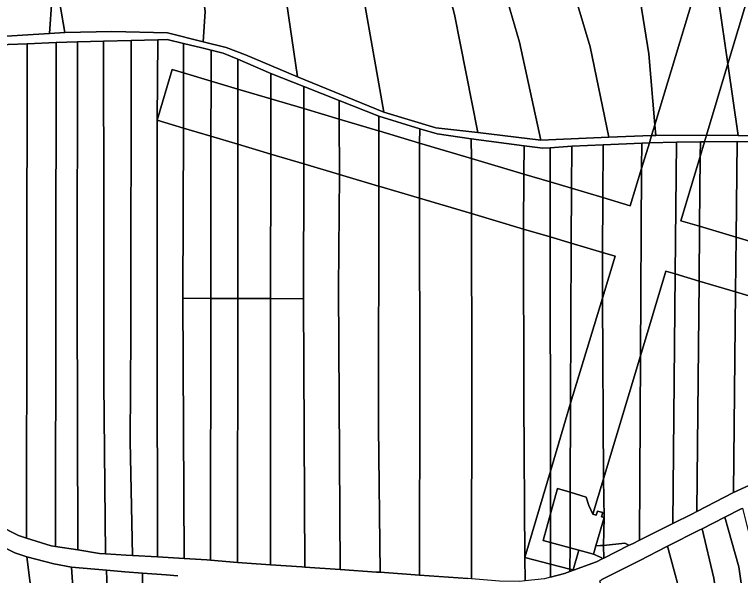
# Model space of a CAD drawing. Extents: x -502026 to -497664, y -1143484 to -1138019.
# Drawn here: x -500165.6 to -499683.9, y -1139365.9 to -1138993.9 of the extents above; entities that cross this region are included whole.
import ezdxf

# ---------------------------------------------------------------- set-up
doc = ezdxf.new("R2010")
doc.units = 0
for name, color, linetype in [('37', 7, 'Continuous'), ('55', 7, 'Continuous'), ('7', 7, 'Continuous')]:
    doc.layers.add(name, color=color, linetype=linetype)

msp = doc.modelspace()

# ---------------------------------------------------------------- linework, layer by layer
at = {"layer": '37'}
for points in [[(-499664.91, -1138935.38), (-499692.22, -1139026.74), (-499698.3, -1138985.62), (-499704.64, -1138947.61), (-499681.68, -1138871.58), (-499669.55, -1138911.75)], [(-499692.22, -1139026.74), (-499706.34, -1139073.94), (-499740.09, -1139074.1), (-499740.7, -1139066.99), (-499704.64, -1138947.61), (-499698.3, -1138985.62)], [(-500053.51, -1139032.71), (-500053.44, -1139069.3), (-500070.97, -1139064.1), (-500060.98, -1139030.5)], [(-500035.16, -1139038.14), (-500035.2, -1139074.71), (-500053.44, -1139069.3), (-500053.51, -1139032.71)], [(-500017.37, -1139043.41), (-500017.39, -1139080), (-500035.2, -1139074.71), (-500035.16, -1139038.14)], [(-499995.46, -1139049.89), (-499995.5, -1139086.5), (-500017.39, -1139080), (-500017.37, -1139043.41)], [(-499973.66, -1139056.34), (-499973.57, -1139093.01), (-499995.5, -1139086.5), (-499995.46, -1139049.89)], [(-499950.1, -1139063.31), (-499950.02, -1139100), (-499973.57, -1139093.01), (-499973.66, -1139056.34)], [(-499923.85, -1139071.08), (-499923.74, -1139107.79), (-499924.01, -1139107.71), (-499950.02, -1139100), (-499950.1, -1139063.31), (-499924.15, -1139070.99)], [(-499740.09, -1139074.1), (-499742.88, -1139074.2), (-499740.7, -1139066.99)], [(-499896.74, -1139079.15), (-499896.74, -1139115.79), (-499923.74, -1139107.79), (-499923.85, -1139071.08)], [(-499707.65, -1139078.31), (-499710.5, -1139078.34), (-499726.36, -1139078.66), (-499744.34, -1139079.03), (-499742.88, -1139074.2), (-499740.09, -1139074.1), (-499706.34, -1139073.94)], [(-499862.45, -1139089.35), (-499862.44, -1139125.95), (-499896.74, -1139115.79), (-499896.74, -1139079.15)], [(-499727.17, -1139166.01), (-499733.46, -1139164.14), (-499750.28, -1139220.2), (-499749.51, -1139096.08), (-499744.34, -1139079.03), (-499726.36, -1139078.66)], [(-499710.59, -1139088.09), (-499723.39, -1139130.72), (-499711.03, -1139134.39), (-499711.37, -1139170.69), (-499727.17, -1139166.01), (-499726.36, -1139078.66), (-499710.5, -1139078.34)], [(-499710.59, -1139088.09), (-499710.5, -1139078.34), (-499707.65, -1139078.31)], [(-499827.6, -1139099.72), (-499827.85, -1139136.2), (-499862.44, -1139125.95), (-499862.45, -1139089.35)], [(-499750.28, -1139220.2), (-499774.75, -1139301.75), (-499775.52, -1139181.94), (-499767.13, -1139154.19), (-499775.35, -1139151.75), (-499775.15, -1139115.33), (-499756.98, -1139120.74), (-499749.51, -1139096.08)], [(-499810.09, -1139104.93), (-499810.08, -1139141.46), (-499827.85, -1139136.2), (-499827.6, -1139099.72)], [(-499796.1, -1139109.09), (-499796.23, -1139145.56), (-499810.08, -1139141.46), (-499810.09, -1139104.93)], [(-499775.15, -1139115.33), (-499775.35, -1139151.75), (-499796.23, -1139145.56), (-499796.1, -1139109.09)], [(-499686.84, -1139141.58), (-499687.2, -1139177.86), (-499711.37, -1139170.69), (-499711.03, -1139134.39)], [(-499650.65, -1139152.34), (-499651.06, -1139188.59), (-499687.2, -1139177.86), (-499686.84, -1139141.58)], [(-499774.75, -1139301.75), (-499781.81, -1139325.29), (-499784.57, -1139319.59), (-499786.2, -1139313.93), (-499796.83, -1139310.77), (-499796.62, -1139251.72), (-499775.52, -1139181.94)], [(-499796.83, -1139310.77), (-499805.33, -1139308.25), (-499809.99, -1139325.11), (-499809.94, -1139296.81), (-499796.62, -1139251.72)], [(-499809.99, -1139325.11), (-499814.88, -1139342.78), (-499809.97, -1139344.08), (-499809.95, -1139358.4), (-499826.95, -1139354.03), (-499809.94, -1139296.81)], [(-499796.96, -1139347.53), (-499797.01, -1139361.73), (-499809.95, -1139358.4), (-499809.97, -1139344.08)], [(-499774.65, -1139354.49), (-499775.63, -1139354.99), (-499775.94, -1139354.3), (-499781.45, -1139351.79), (-499779.94, -1139346.25), (-499776.86, -1139346.08), (-499774.68, -1139345.96)], [(-499758.11, -1139346.13), (-499774.65, -1139354.49), (-499774.68, -1139345.96), (-499760.71, -1139344.46), (-499758.37, -1139345.62)], [(-499791.18, -1139349.06), (-499794.89, -1139362.28), (-499797.01, -1139361.73), (-499796.96, -1139347.53)]]:
    msp.add_lwpolyline(points, close=True, dxfattribs=at)
at = {"layer": '55'}
for points in [[(-500143.1, -1138942.67), (-500132.25, -1139005.77), (-500142.29, -1139006.43), (-500140.88, -1138984.4)], [(-499809.94, -1139367.03), (-499800.59, -1139364.58), (-499797.02, -1139363.28), (-499779.37, -1139356.87), (-499775.63, -1139354.99), (-499774.65, -1139354.49), (-499758.11, -1139346.13), (-499755.16, -1139344.64), (-499750.99, -1139342.56), (-499728.69, -1139331.46), (-499716.12, -1139325.2), (-499712.81, -1139323.49), (-499688.52, -1139310.95), (-499652.24, -1139294.32)], [(-499683.41, -1139321.69), (-499694.2, -1139327.21), (-499709.29, -1139334.93), (-499711.19, -1139335.9), (-499732.27, -1139346.57), (-499751.17, -1139356.14), (-499775.89, -1139368.69)], [(-500176.67, -1139332.53), (-500162.88, -1139339.45), (-500157.62, -1139341.12), (-500141.33, -1139346.29), (-500138.29, -1139346.76), (-500123.61, -1139349.03), (-500109.13, -1139351.26), (-500105.15, -1139351.51), (-500091.47, -1139352.39), (-500087.26, -1139352.64), (-500070.76, -1139353.61), (-500052.93, -1139354.66), (-500037.95, -1139355.54), (-500035.51, -1139355.75), (-500017.51, -1139357.3), (-500011.43, -1139357.82), (-499995.78, -1139358.85), (-499974.93, -1139360.22), (-499972.95, -1139360.36), (-499949.47, -1139361.98), (-499925.39, -1139363.64), (-499923, -1139363.81), (-499896.76, -1139365.63), (-499864.77, -1139367.85)], [(-500057.26, -1139366.25), (-500064.95, -1139365.57), (-500080.63, -1139364.42), (-500092.31, -1139363.57), (-500104.6, -1139362.45), (-500127.69, -1139360.35), (-500139.46, -1139358.15), (-500157.29, -1139353.6), (-500165.36, -1139350.86), (-500184.45, -1139341.68)]]:
    msp.add_lwpolyline(points, dxfattribs=at)
for points in [[(-499796.83, -1139310.77), (-499796.96, -1139347.53), (-499809.97, -1139344.08), (-499809.99, -1139325.11), (-499805.33, -1139308.25)], [(-499781.81, -1139325.29), (-499779.55, -1139325.93), (-499778.69, -1139323.22), (-499775.21, -1139324.23), (-499776.05, -1139326.97), (-499774.28, -1139327.48), (-499779.94, -1139346.25), (-499781.45, -1139351.79), (-499791.18, -1139349.06), (-499796.96, -1139347.53), (-499796.83, -1139310.77), (-499786.2, -1139313.93), (-499784.57, -1139319.59)], [(-499809.97, -1139344.08), (-499814.88, -1139342.78), (-499809.99, -1139325.11)]]:
    msp.add_lwpolyline(points, close=True, dxfattribs=at)
at = {"layer": '7'}
for points in [[(-499994.69, -1138920.57), (-499977.87, -1139035.32), (-500012.4, -1139020.62), (-500025.14, -1139015.76), (-500040.44, -1139012.06), (-500039.12, -1138991.85), (-500047.37, -1138930.09), (-500069.56, -1138834.72), (-500018.38, -1138807.68)], [(-500040.44, -1139012.06), (-500064.03, -1139006.15), (-500101.09, -1139005.11), (-500132.25, -1139005.77), (-500143.1, -1138942.67), (-500139.78, -1138926.45), (-500134.04, -1138911.51), (-500099.94, -1138862.81), (-500073.33, -1138836.71), (-500069.56, -1138834.72), (-500047.37, -1138930.09), (-500039.12, -1138991.85)], [(-499704.64, -1138947.61), (-499740.7, -1139066.99), (-499744.7, -1139019.96), (-499758.97, -1138930.35), (-499725.1, -1138899.04), (-499714.87, -1138886.33)], [(-499944.68, -1138922.07), (-499920.58, -1139058.73), (-499977.87, -1139035.32), (-499994.69, -1138920.57)], [(-499893.5, -1138922.59), (-499891.9, -1138924.31), (-499873.61, -1138993.97), (-499858.12, -1139072.27), (-499885.93, -1139069.02), (-499920.58, -1139058.73), (-499944.68, -1138922.07), (-499939.62, -1138922.22), (-499913.44, -1138918.25)], [(-499867.44, -1138950.63), (-499846.04, -1138958.92), (-499830.54, -1139012.34), (-499816.32, -1139077.2), (-499858.12, -1139072.27), (-499873.61, -1138993.97), (-499891.9, -1138924.31)], [(-499740.7, -1139066.99), (-499742.88, -1139074.2), (-499771.2, -1139075.21), (-499783.57, -1139015.36), (-499800.05, -1138960.4), (-499774.17, -1138951.42), (-499758.97, -1138930.35), (-499744.7, -1139019.96)], [(-500142.29, -1139006.43), (-500178.46, -1139008.7), (-500228.85, -1139008.56), (-500228.77, -1139006.86), (-500225.86, -1138940.56), (-500148.46, -1138937.18), (-500140.88, -1138984.4)], [(-499637.37, -1139074.58), (-499685.33, -1139074.11), (-499692.22, -1139026.74), (-499664.91, -1138935.38)], [(-499800.05, -1138960.4), (-499783.57, -1139015.36), (-499771.2, -1139075.21), (-499816.32, -1139077.2), (-499830.54, -1139012.34), (-499846.04, -1138958.92), (-499840.61, -1138961.03), (-499809.14, -1138963.55)], [(-500157.62, -1139341.12), (-500162.88, -1139339.45), (-500176.67, -1139332.53), (-500176.63, -1139173.22), (-500176.23, -1139013.94), (-500157.2, -1139013.36), (-500157.49, -1139177.56)], [(-500138.29, -1139346.76), (-500141.33, -1139346.29), (-500157.62, -1139341.12), (-500157.49, -1139177.56), (-500157.2, -1139013.36), (-500137.93, -1139012.54), (-500138.06, -1139180.16)], [(-500123.61, -1139349.03), (-500138.29, -1139346.76), (-500138.06, -1139180.16), (-500137.93, -1139012.54), (-500123.87, -1139011.94), (-500124.08, -1139180.39)], [(-500105.15, -1139351.51), (-500109.13, -1139351.26), (-500123.61, -1139349.03), (-500124.08, -1139180.39), (-500123.87, -1139011.94), (-500106.43, -1139011.61), (-500106.34, -1139125.07), (-500106.23, -1139238.28)], [(-500087.26, -1139352.64), (-500091.47, -1139352.39), (-500105.15, -1139351.51), (-500106.23, -1139238.28), (-500106.34, -1139125.07), (-500106.43, -1139011.61), (-500088.14, -1139011.27), (-500088.3, -1139205.26), (-500088.93, -1139276.86)], [(-500070.97, -1139064.1), (-500070.81, -1139208.86), (-500070.76, -1139353.61), (-500087.26, -1139352.64), (-500088.93, -1139276.86), (-500088.3, -1139205.26), (-500088.14, -1139011.27), (-500070.55, -1139010.74)], [(-500053.54, -1139013.14), (-500053.51, -1139032.71), (-500060.98, -1139030.5), (-500070.97, -1139064.1), (-500070.55, -1139010.74), (-500064.37, -1139010.55)], [(-500035.14, -1139017.53), (-500035.16, -1139038.14), (-500053.51, -1139032.71), (-500053.54, -1139013.14), (-500041.16, -1139016.09)], [(-500017.36, -1139023.6), (-500017.37, -1139043.41), (-500035.16, -1139038.14), (-500035.14, -1139017.53), (-500027.08, -1139019.45)], [(-499995.44, -1139032.96), (-499995.46, -1139049.89), (-500017.37, -1139043.41), (-500017.36, -1139023.6)], [(-499685.33, -1139074.11), (-499706.34, -1139073.94), (-499692.22, -1139026.74)], [(-499973.69, -1139041.75), (-499973.66, -1139056.34), (-499995.46, -1139049.89), (-499995.44, -1139032.96)], [(-499950.24, -1139050.91), (-499950.1, -1139063.31), (-499973.66, -1139056.34), (-499973.69, -1139041.75)], [(-499923.93, -1139061.4), (-499923.85, -1139071.08), (-499924.15, -1139070.99), (-499950.1, -1139063.31), (-499950.24, -1139050.91)], [(-499896.63, -1139069.71), (-499896.74, -1139079.15), (-499923.85, -1139071.08), (-499923.93, -1139061.4)], [(-500053.44, -1139069.3), (-500053.96, -1139182.09), (-500052.93, -1139354.66), (-500070.76, -1139353.61), (-500070.81, -1139208.86), (-500070.97, -1139064.1)], [(-500035.2, -1139074.71), (-500035.32, -1139182.17), (-500053.96, -1139182.09), (-500053.44, -1139069.3)], [(-499862.46, -1139076.34), (-499862.45, -1139089.35), (-499896.74, -1139079.15), (-499896.63, -1139069.71), (-499885.04, -1139073.14)], [(-500017.39, -1139080), (-500017.43, -1139182.24), (-500035.32, -1139182.17), (-500035.2, -1139074.71)], [(-499827.47, -1139080.98), (-499827.6, -1139099.72), (-499862.45, -1139089.35), (-499862.46, -1139076.34)], [(-499685.33, -1139074.11), (-499637.37, -1139074.58), (-499617.01, -1139074.78), (-499603.91, -1139075.07), (-499591.31, -1139075.34), (-499579.95, -1139075.59), (-499575.22, -1139075.69), (-499570.09, -1139086.03), (-499583.38, -1139081.47), (-499597.43, -1139080.38), (-499620.78, -1139078.57), (-499636.21, -1139078.46), (-499649.82, -1139078.37), (-499686.09, -1139078.12), (-499707.65, -1139078.31), (-499706.34, -1139073.94)], [(-499995.5, -1139086.5), (-499995.6, -1139182.33), (-500017.43, -1139182.24), (-500017.39, -1139080)], [(-499810.1, -1139082.34), (-499810.09, -1139104.93), (-499827.6, -1139099.72), (-499827.47, -1139080.98), (-499815.07, -1139082.63)], [(-499796.1, -1139109.09), (-499810.09, -1139104.93), (-499810.1, -1139082.34), (-499795.67, -1139081.28)], [(-499775.15, -1139115.33), (-499796.1, -1139109.09), (-499795.67, -1139081.28), (-499774.96, -1139080.35)], [(-499749.51, -1139096.08), (-499756.98, -1139120.74), (-499775.15, -1139115.33), (-499774.96, -1139080.35), (-499749.31, -1139079.24)], [(-499749.51, -1139096.08), (-499749.31, -1139079.24), (-499744.34, -1139079.03)], [(-499686.84, -1139141.58), (-499711.03, -1139134.39), (-499710.59, -1139088.09), (-499707.65, -1139078.31), (-499686.09, -1139078.12)], [(-499649.82, -1139078.37), (-499650.65, -1139152.34), (-499686.84, -1139141.58), (-499686.09, -1139078.12)], [(-499973.57, -1139093.01), (-499973.87, -1139182.42), (-499995.6, -1139182.33), (-499995.5, -1139086.5)], [(-499711.03, -1139134.39), (-499723.39, -1139130.72), (-499710.59, -1139088.09)], [(-499950.02, -1139100), (-499950.6, -1139175.71), (-499949.47, -1139361.98), (-499972.95, -1139360.36), (-499973.87, -1139182.42), (-499973.57, -1139093.01)], [(-499923.74, -1139107.79), (-499924.08, -1139267.43), (-499923, -1139363.81), (-499925.39, -1139363.64), (-499949.47, -1139361.98), (-499950.6, -1139175.71), (-499950.02, -1139100), (-499924.01, -1139107.71)], [(-499896.74, -1139115.79), (-499896.55, -1139238.9), (-499896.76, -1139365.63), (-499923, -1139363.81), (-499924.08, -1139267.43), (-499923.74, -1139107.79)], [(-499862.44, -1139125.95), (-499862.17, -1139235.83), (-499862.34, -1139368.07), (-499864.77, -1139367.85), (-499896.76, -1139365.63), (-499896.55, -1139238.9), (-499896.74, -1139115.79)], [(-499827.85, -1139136.2), (-499827.7, -1139250.23), (-499826.95, -1139354.03), (-499826.68, -1139369.57), (-499830.58, -1139370.03), (-499843.87, -1139369.77), (-499862.34, -1139368.07), (-499862.17, -1139235.83), (-499862.44, -1139125.95)], [(-499810.08, -1139141.46), (-499809.94, -1139296.81), (-499826.95, -1139354.03), (-499827.7, -1139250.23), (-499827.85, -1139136.2)], [(-499796.23, -1139145.56), (-499796.62, -1139251.72), (-499809.94, -1139296.81), (-499810.08, -1139141.46)], [(-499775.35, -1139151.75), (-499775.52, -1139181.94), (-499796.62, -1139251.72), (-499796.23, -1139145.56)], [(-499775.52, -1139181.94), (-499775.35, -1139151.75), (-499767.13, -1139154.19)], [(-499727.17, -1139166.01), (-499728.69, -1139331.46), (-499750.99, -1139342.56), (-499750.28, -1139220.2), (-499733.46, -1139164.14)], [(-499711.37, -1139170.69), (-499712.81, -1139323.49), (-499716.12, -1139325.2), (-499728.69, -1139331.46), (-499727.17, -1139166.01)], [(-499687.2, -1139177.86), (-499688.52, -1139310.95), (-499712.81, -1139323.49), (-499711.37, -1139170.69)], [(-499651.06, -1139188.59), (-499652.24, -1139294.32), (-499688.52, -1139310.95), (-499687.2, -1139177.86)], [(-500035.32, -1139182.17), (-500035.51, -1139355.75), (-500037.95, -1139355.54), (-500052.93, -1139354.66), (-500053.96, -1139182.09)], [(-500017.43, -1139182.24), (-500017.51, -1139357.3), (-500035.51, -1139355.75), (-500035.32, -1139182.17)], [(-499995.6, -1139182.33), (-499995.78, -1139358.85), (-500011.43, -1139357.82), (-500017.51, -1139357.3), (-500017.43, -1139182.24)], [(-499973.87, -1139182.42), (-499972.95, -1139360.36), (-499974.93, -1139360.22), (-499995.78, -1139358.85), (-499995.6, -1139182.33)], [(-499750.99, -1139342.56), (-499755.16, -1139344.64), (-499758.11, -1139346.13), (-499758.37, -1139345.62), (-499760.71, -1139344.46), (-499774.68, -1139345.96), (-499774.28, -1139327.48), (-499774.75, -1139301.75), (-499750.28, -1139220.2)], [(-499774.28, -1139327.48), (-499776.05, -1139326.97), (-499775.21, -1139324.23), (-499778.69, -1139323.22), (-499779.55, -1139325.93), (-499781.81, -1139325.29), (-499774.75, -1139301.75)], [(-499600.49, -1139773.96), (-499568.48, -1139887.22), (-499562.29, -1139902.93), (-499557.37, -1139922.14), (-499557.07, -1139937.08), (-499569.98, -1139937.95), (-499570.22, -1139920.87), (-499583.87, -1139865.55), (-499620.05, -1139741.4), (-499644.8, -1139616.15), (-499663.21, -1139511.88), (-499684.95, -1139360.32), (-499694.2, -1139327.21), (-499683.41, -1139321.69), (-499682.43, -1139321.2), (-499671.88, -1139363.81), (-499653.05, -1139495.69), (-499642.9, -1139562.33), (-499618.14, -1139699.97)], [(-499774.68, -1139345.96), (-499776.86, -1139346.08), (-499779.94, -1139346.25), (-499774.28, -1139327.48)], [(-499569.98, -1139937.95), (-499582.2, -1139937.63), (-499580.69, -1139924.52), (-499602.91, -1139843.01), (-499618.14, -1139791.57), (-499644.8, -1139687.49), (-499656.54, -1139618.97), (-499669.56, -1139561.19), (-499686.69, -1139467.21), (-499701.64, -1139367.81), (-499709.29, -1139334.93), (-499694.2, -1139327.21), (-499684.95, -1139360.32), (-499663.21, -1139511.88), (-499644.8, -1139616.15), (-499620.05, -1139741.4), (-499583.87, -1139865.55), (-499570.22, -1139920.87)], [(-499582.2, -1139937.63), (-499597.64, -1139934.85), (-499597.67, -1139928.49), (-499640.68, -1139788.9), (-499651.47, -1139749.47), (-499659.49, -1139707.05), (-499664.9, -1139670.52), (-499683.84, -1139566.3), (-499706.37, -1139468.51), (-499720.65, -1139389.77), (-499732.27, -1139346.57), (-499711.19, -1139335.9), (-499709.29, -1139334.93), (-499701.64, -1139367.81), (-499686.69, -1139467.21), (-499669.56, -1139561.19), (-499656.54, -1139618.97), (-499644.8, -1139687.49), (-499618.14, -1139791.57), (-499602.91, -1139843.01), (-499580.69, -1139924.52)], [(-500157.29, -1139353.6), (-500145.15, -1139449.58), (-500126.64, -1139562.09), (-500113.62, -1139634.59), (-500111.74, -1139634.41), (-500098.65, -1139724.38), (-500089.56, -1139821.05), (-500116.19, -1139821.5), (-500122.68, -1139726.29), (-500134.85, -1139637.69), (-500138.43, -1139637.73), (-500144.68, -1139604.8), (-500153.69, -1139552.47), (-500161.67, -1139509.35), (-500171.93, -1139445.78), (-500180.31, -1139381.65), (-500184.45, -1139341.68), (-500165.36, -1139350.86)], [(-499597.64, -1139934.85), (-499650.51, -1139898.38), (-499659.31, -1139893.37), (-499695.1, -1139764.82), (-499707.48, -1139715.96), (-499721.76, -1139644.2), (-499745.25, -1139544.58), (-499755.69, -1139486.89), (-499768.24, -1139400.14), (-499777.27, -1139369.39), (-499775.89, -1139368.69), (-499751.17, -1139356.14), (-499732.27, -1139346.57), (-499720.65, -1139389.77), (-499706.37, -1139468.51), (-499683.84, -1139566.3), (-499664.9, -1139670.52), (-499659.49, -1139707.05), (-499651.47, -1139749.47), (-499640.68, -1139788.9), (-499597.67, -1139928.49)], [(-499781.45, -1139351.79), (-499775.94, -1139354.3), (-499775.63, -1139354.99), (-499779.37, -1139356.87), (-499797.02, -1139363.28), (-499797.01, -1139361.73), (-499794.89, -1139362.28), (-499791.18, -1139349.06)], [(-500127.69, -1139360.35), (-500125.77, -1139390.32), (-500109.11, -1139509.62), (-500082.47, -1139665.08), (-500065.65, -1139774.86), (-500063.02, -1139822.45), (-500078.18, -1139820.86), (-500089.56, -1139821.05), (-500098.65, -1139724.38), (-500111.74, -1139634.41), (-500113.62, -1139634.59), (-500126.64, -1139562.09), (-500145.15, -1139449.58), (-500157.29, -1139353.6), (-500139.46, -1139358.15)], [(-499809.95, -1139358.4), (-499809.94, -1139367.03), (-499814, -1139368.1), (-499826.68, -1139369.57), (-499826.95, -1139354.03)], [(-500104.6, -1139362.45), (-500103.87, -1139382.25), (-500097.21, -1139445.08), (-500090.83, -1139493.14), (-500083.48, -1139538.83), (-500072.29, -1139592.13), (-500067.85, -1139622.29), (-500054.2, -1139697.13), (-500049.78, -1139735.97), (-500044.46, -1139824.4), (-500063.02, -1139822.45), (-500065.65, -1139774.86), (-500082.47, -1139665.08), (-500109.11, -1139509.62), (-500125.77, -1139390.32), (-500127.69, -1139360.35)], [(-499797.01, -1139361.73), (-499797.02, -1139363.28), (-499800.59, -1139364.58), (-499809.94, -1139367.03), (-499809.95, -1139358.4)], [(-500080.63, -1139364.42), (-500080.39, -1139379.21), (-500076.26, -1139434.6), (-500066.36, -1139503.84), (-500053.55, -1139572.45), (-500037.9, -1139667.53), (-500030.42, -1139700.09), (-500030.26, -1139754.06), (-500026.13, -1139826.33), (-500044.46, -1139824.4), (-500049.78, -1139735.97), (-500054.2, -1139697.13), (-500067.85, -1139622.29), (-500072.29, -1139592.13), (-500083.48, -1139538.83), (-500090.83, -1139493.14), (-500097.21, -1139445.08), (-500103.87, -1139382.25), (-500104.6, -1139362.45), (-500092.31, -1139363.57)]]:
    msp.add_lwpolyline(points, close=True, dxfattribs=at)
for points in [[(-500178.46, -1139008.7), (-500142.29, -1139006.43), (-500132.25, -1139005.77), (-500101.09, -1139005.11), (-500064.03, -1139006.15), (-500040.44, -1139012.06), (-500025.14, -1139015.76), (-500012.4, -1139020.62), (-499977.87, -1139035.32), (-499920.58, -1139058.73), (-499885.93, -1139069.02), (-499858.12, -1139072.27), (-499816.32, -1139077.2), (-499771.2, -1139075.21), (-499742.88, -1139074.2), (-499744.34, -1139079.03), (-499749.31, -1139079.24), (-499774.96, -1139080.35), (-499795.67, -1139081.28), (-499810.1, -1139082.34), (-499815.07, -1139082.63), (-499827.47, -1139080.98), (-499862.46, -1139076.34), (-499885.04, -1139073.14), (-499896.63, -1139069.71), (-499923.93, -1139061.4), (-499950.24, -1139050.91), (-499973.69, -1139041.75), (-499995.44, -1139032.96), (-500017.36, -1139023.6), (-500027.08, -1139019.45), (-500035.14, -1139017.53), (-500041.16, -1139016.09), (-500053.54, -1139013.14), (-500064.37, -1139010.55), (-500070.55, -1139010.74), (-500088.14, -1139011.27), (-500106.43, -1139011.61), (-500123.87, -1139011.94), (-500137.93, -1139012.54), (-500157.2, -1139013.36), (-500176.23, -1139013.94)], [(-500080.39, -1139379.21), (-500080.63, -1139364.42), (-500064.95, -1139365.57), (-500057.26, -1139366.25)]]:
    msp.add_lwpolyline(points, dxfattribs=at)

doc.saveas('drawing.dxf')
